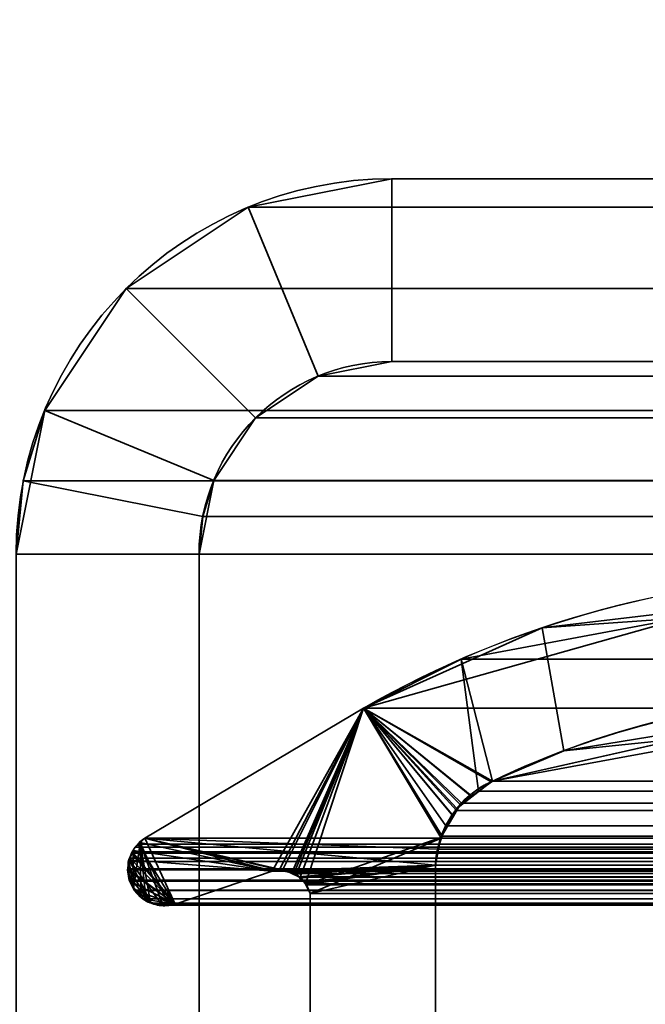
# Model space of a CAD drawing. Header units: millimetres. Extents: x -603 to 3703, y -120 to 193.
# Tile 663 of 938: x 2486 to 2491, y 11 to 19. Entities that reach past the tile are written whole.
import ezdxf

# ---------------------------------------------------------------- set-up
doc = ezdxf.new("R2010")
doc.units = ezdxf.units.MM
doc.layers.add('151', color=7, linetype='Continuous', true_color=0xffffff)

# ---------------------------------------------------------------- blocks, each defined once
blk = doc.blocks.new('UG_SURFACE_003')
at = {"layer": '151', "color": 252, "linetype": 'Continuous', "lineweight": 35}
for points in [[(3702.5001, -35, 2213.0001), (3702.5001, 174.4, 2213.0001), (2297.4999, 174.4, 2213.0001), (2297.4999, -35, 2213.0001)], [(2447.5, -35, 2063), (2447.5, 174.4, 2063), (3552.5, 174.4, 2063), (3552.5, -35, 2063)]]:
    blk.add_3dface(points, dxfattribs=at)
blk = doc.blocks.new('UG_SURFACE_164')
at = {"layer": '151', "color": 252, "linetype": 'Continuous', "lineweight": 35}
for points in [[(2489.08, 17.5, 2019.4199), (2489.08, 17.5, -7), (2487.9014, 17.2655, -7), (2487.9014, 17.2655, 2020.5986)], [(2489.08, 17.5, 2019.4199), (2487.9014, 17.2655, 2020.5986), (2488.4753, 15.8797, 2020.0245), (2489.08, 16, 2019.4199)], [(2489.08, 16, -7), (2488.4753, 15.8797, -7), (2487.9014, 17.2655, -7), (2489.08, 17.5, -7)], [(2489.08, 17.5, 2019.4199), (2497.39, 17.5, 2011.1101), (2497.39, 17.5, -7), (2489.08, 17.5, -7)], [(2489.08, 16, 2019.4199), (2497.39, 16, 2011.1101), (2497.39, 17.5, 2011.1101), (2489.08, 17.5, 2019.4199)], [(2489.08, 17.5, -7), (2497.39, 17.5, -7), (2497.39, 16, -7), (2489.08, 16, -7)], [(2487.9014, 17.2655, 2020.5986), (2487.9014, 17.2655, -7), (2486.902, 16.5979, -7), (2486.902, 16.5979, 2021.5979)], [(2487.9014, 17.2655, 2020.5986), (2486.902, 16.5979, 2021.5979), (2487.9627, 15.5372, 2020.5371), (2488.4753, 15.8797, 2020.0245)], [(2488.4753, 15.8797, -7), (2487.9627, 15.5372, -7), (2486.902, 16.5979, -7), (2487.9014, 17.2655, -7)], [(2486.902, 16.5979, 2021.5979), (2486.902, 16.5979, -7), (2486.2344, 15.5987, -7), (2486.2344, 15.5987, 2022.2654)], [(2487.6204, 15.0246, 2020.8797), (2487.9627, 15.5372, 2020.5371), (2486.902, 16.5979, 2021.5979), (2486.2344, 15.5987, 2022.2654)], [(2487.9627, 15.5372, -7), (2487.6204, 15.0246, -7), (2486.2344, 15.5987, -7), (2486.902, 16.5979, -7)], [(2488.4753, 15.8797, 2020.0245), (2488.4753, 15.8797, -7), (2489.08, 16, -7), (2489.08, 16, 2019.4199)], [(2489.08, 16, 2019.4199), (2489.08, 16, -7), (2497.39, 16, -7), (2497.39, 16, 2011.1101)], [(2487.9627, 15.5372, 2020.5371), (2487.9627, 15.5372, -7), (2488.4753, 15.8797, -7), (2488.4753, 15.8797, 2020.0245)], [(2486.0001, 14.42, -7), (2486.0592, 15.0209, 2022.4409), (2486.2344, 15.5987, 2022.2654)], [(2486.2344, 15.5987, 2022.2654), (2486.2344, 15.5987, -7), (2486.0001, 14.42, -7)], [(2486.0001, 14.42, -7), (2486.2344, 15.5987, -7), (2487.6204, 15.0246, -7), (2487.5, 14.42, -7)], [(2487.5305, 14.7282, 2020.9696), (2487.6204, 15.0246, 2020.8797), (2486.2344, 15.5987, 2022.2654), (2486.0592, 15.0209, 2022.4409)], [(2487.6204, 15.0246, 2020.8797), (2487.6204, 15.0246, -7), (2487.9627, 15.5372, -7), (2487.9627, 15.5372, 2020.5371)], [(2486.0001, 14.42, -7), (2486.0001, 14.42, 2022.5), (2486.0592, 15.0209, 2022.4409)], [(2487.5, 14.42, 2020.9999), (2487.5305, 14.7282, 2020.9696), (2486.0592, 15.0209, 2022.4409), (2486.0001, 14.42, 2022.5)], [(2487.5, 14.42, -7), (2487.6204, 15.0246, -7), (2487.6204, 15.0246, 2020.8797)], [(2487.6204, 15.0246, 2020.8797), (2487.5305, 14.7282, 2020.9696), (2487.5, 14.42, -7)], [(2487.5305, 14.7282, 2020.9696), (2487.5, 14.42, 2020.9999), (2487.5, 14.42, -7)], [(2486.0001, 14.42, 2022.5), (2486.0001, -46.92, 2022.5), (2487.5, -46.92, 2020.9999), (2487.5, 14.42, 2020.9999)], [(2487.5, 14.42, -7), (2487.5, -46.92, -7), (2486.0001, -46.92, -7), (2486.0001, 14.42, -7)], [(2487.5, -46.92, 2020.9999), (2487.5, -46.92, -7), (2487.5, 14.42, -7), (2487.5, 14.42, 2020.9999)]]:
    blk.add_3dface(points, dxfattribs=at)
blk = doc.blocks.new('UG_SURFACE_165')
at = {"layer": '151', "color": 252, "linetype": 'Continuous', "lineweight": 35}
for points in [[(2489.08, 17.5, 2019.4199), (2489.08, 17.5, -7), (2487.9014, 17.2655, -7), (2487.9014, 17.2655, 2020.5986)], [(2489.08, 17.5, 2019.4199), (2487.9014, 17.2655, 2020.5986), (2488.4753, 15.8797, 2020.0245), (2489.08, 16, 2019.4199)], [(2489.08, 16, -7), (2488.4753, 15.8797, -7), (2487.9014, 17.2655, -7), (2489.08, 17.5, -7)], [(2489.08, 17.5, 2019.4199), (2497.39, 17.5, 2011.1101), (2497.39, 17.5, -7), (2489.08, 17.5, -7)], [(2489.08, 16, 2019.4199), (2497.39, 16, 2011.1101), (2497.39, 17.5, 2011.1101), (2489.08, 17.5, 2019.4199)], [(2489.08, 17.5, -7), (2497.39, 17.5, -7), (2497.39, 16, -7), (2489.08, 16, -7)], [(2487.9014, 17.2655, 2020.5986), (2487.9014, 17.2655, -7), (2486.902, 16.5979, -7), (2486.902, 16.5979, 2021.5979)], [(2487.9014, 17.2655, 2020.5986), (2486.902, 16.5979, 2021.5979), (2487.9627, 15.5372, 2020.5371), (2488.4753, 15.8797, 2020.0245)], [(2488.4753, 15.8797, -7), (2487.9627, 15.5372, -7), (2486.902, 16.5979, -7), (2487.9014, 17.2655, -7)], [(2486.902, 16.5979, 2021.5979), (2486.902, 16.5979, -7), (2486.2344, 15.5987, -7), (2486.2344, 15.5987, 2022.2654)], [(2487.6204, 15.0246, 2020.8797), (2487.9627, 15.5372, 2020.5371), (2486.902, 16.5979, 2021.5979), (2486.2344, 15.5987, 2022.2654)], [(2487.9627, 15.5372, -7), (2487.6204, 15.0246, -7), (2486.2344, 15.5987, -7), (2486.902, 16.5979, -7)], [(2488.4753, 15.8797, 2020.0245), (2488.4753, 15.8797, -7), (2489.08, 16, -7), (2489.08, 16, 2019.4199)], [(2489.08, 16, 2019.4199), (2489.08, 16, -7), (2497.39, 16, -7), (2497.39, 16, 2011.1101)], [(2487.9627, 15.5372, 2020.5371), (2487.9627, 15.5372, -7), (2488.4753, 15.8797, -7), (2488.4753, 15.8797, 2020.0245)], [(2486.0001, 14.42, -7), (2486.0592, 15.0209, 2022.4409), (2486.2344, 15.5987, 2022.2654)], [(2486.2344, 15.5987, 2022.2654), (2486.2344, 15.5987, -7), (2486.0001, 14.42, -7)], [(2486.0001, 14.42, -7), (2486.2344, 15.5987, -7), (2487.6204, 15.0246, -7), (2487.5, 14.42, -7)], [(2487.5305, 14.7282, 2020.9696), (2487.6204, 15.0246, 2020.8797), (2486.2344, 15.5987, 2022.2654), (2486.0592, 15.0209, 2022.4409)], [(2487.6204, 15.0246, 2020.8797), (2487.6204, 15.0246, -7), (2487.9627, 15.5372, -7), (2487.9627, 15.5372, 2020.5371)], [(2486.0001, 14.42, -7), (2486.0001, 14.42, 2022.5), (2486.0592, 15.0209, 2022.4409)], [(2487.5, 14.42, 2020.9999), (2487.5305, 14.7282, 2020.9696), (2486.0592, 15.0209, 2022.4409), (2486.0001, 14.42, 2022.5)], [(2487.5, 14.42, -7), (2487.6204, 15.0246, -7), (2487.6204, 15.0246, 2020.8797)], [(2487.6204, 15.0246, 2020.8797), (2487.5305, 14.7282, 2020.9696), (2487.5, 14.42, -7)], [(2487.5305, 14.7282, 2020.9696), (2487.5, 14.42, 2020.9999), (2487.5, 14.42, -7)], [(2486.0001, 14.42, 2022.5), (2486.0001, -46.92, 2022.5), (2487.5, -46.92, 2020.9999), (2487.5, 14.42, 2020.9999)], [(2487.5, 14.42, -7), (2487.5, -46.92, -7), (2486.0001, -46.92, -7), (2486.0001, 14.42, -7)], [(2487.5, -46.92, 2020.9999), (2487.5, -46.92, -7), (2487.5, 14.42, -7), (2487.5, 14.42, 2020.9999)]]:
    blk.add_3dface(points, dxfattribs=at)
blk = doc.blocks.new('UG_SURFACE_166')
at = {"layer": '151', "color": 252, "linetype": 'Continuous', "lineweight": 35}
for points in [[(3510.92, 17.5, 2019.4199), (2489.08, 17.5, 2019.4199), (2487.9014, 17.2655, 2020.5986), (3512.0986, 17.2655, 2020.5986)], [(2489.08, 16, 2019.4199), (2488.4753, 15.8797, 2020.0245), (2487.9014, 17.2655, 2020.5986), (2489.08, 17.5, 2019.4199)], [(2489.08, 17.5, 2019.4199), (3510.92, 17.5, 2019.4199), (3502.61, 17.5, 2011.1101), (2497.39, 17.5, 2011.1101)], [(2489.08, 17.5, 2019.4199), (2497.39, 17.5, 2011.1101), (2497.39, 16, 2011.1101), (2489.08, 16, 2019.4199)], [(3512.0986, 17.2655, 2020.5986), (2487.9014, 17.2655, 2020.5986), (2486.902, 16.5979, 2021.5979), (3513.098, 16.5979, 2021.5979)], [(2488.4753, 15.8797, 2020.0245), (2487.9627, 15.5372, 2020.5371), (2486.902, 16.5979, 2021.5979), (2487.9014, 17.2655, 2020.5986)], [(3513.098, 16.5979, 2021.5979), (2486.902, 16.5979, 2021.5979), (2486.2344, 15.5987, 2022.2654), (3513.7656, 15.5987, 2022.2654)], [(2486.2344, 15.5987, 2022.2654), (2486.902, 16.5979, 2021.5979), (2487.9627, 15.5372, 2020.5371), (2487.6204, 15.0246, 2020.8797)], [(3511.5247, 15.8797, 2020.0245), (2488.4753, 15.8797, 2020.0245), (2489.08, 16, 2019.4199), (3510.92, 16, 2019.4199)], [(2489.08, 16, 2019.4199), (2497.39, 16, 2011.1101), (3502.61, 16, 2011.1101), (3510.92, 16, 2019.4199)], [(3512.0373, 15.5372, 2020.5371), (2487.9627, 15.5372, 2020.5371), (2488.4753, 15.8797, 2020.0245), (3511.5247, 15.8797, 2020.0245)], [(3513.9408, 15.0209, 2022.4409), (3513.7656, 15.5987, 2022.2654), (2486.2344, 15.5987, 2022.2654), (2486.0592, 15.0209, 2022.4409)], [(2486.0592, 15.0209, 2022.4409), (2486.2344, 15.5987, 2022.2654), (2487.6204, 15.0246, 2020.8797), (2487.5305, 14.7282, 2020.9696)], [(3512.3796, 15.0246, 2020.8797), (2487.6204, 15.0246, 2020.8797), (2487.9627, 15.5372, 2020.5371), (3512.0373, 15.5372, 2020.5371)], [(2486.0592, 15.0209, 2022.4409), (2486.0001, 14.42, 2022.5), (3513.9999, 14.42, 2022.5)], [(2486.0001, 14.42, 2022.5), (2486.0592, 15.0209, 2022.4409), (2487.5305, 14.7282, 2020.9696), (2487.5, 14.42, 2020.9999)], [(2486.0592, 15.0209, 2022.4409), (3513.9999, 14.42, 2022.5), (3513.9408, 15.0209, 2022.4409)], [(2487.5305, 14.7282, 2020.9696), (2487.6204, 15.0246, 2020.8797), (3512.3796, 15.0246, 2020.8797), (3512.4695, 14.7282, 2020.9696)], [(3512.5, 14.42, 2020.9999), (2487.5, 14.42, 2020.9999), (2487.5305, 14.7282, 2020.9696)], [(3512.4695, 14.7282, 2020.9696), (3512.5, 14.42, 2020.9999), (2487.5305, 14.7282, 2020.9696)], [(2486.0001, -46.92, 2022.5), (3513.9999, -46.92, 2022.5), (3513.9999, 14.42, 2022.5), (2486.0001, 14.42, 2022.5)], [(2486.0001, -46.92, 2022.5), (2486.0001, 14.42, 2022.5), (2487.5, 14.42, 2020.9999), (2487.5, -46.92, 2020.9999)], [(2487.5, -46.92, 2020.9999), (2487.5, 14.42, 2020.9999), (3512.5, 14.42, 2020.9999), (3512.5, -46.92, 2020.9999)]]:
    blk.add_3dface(points, dxfattribs=at)
blk = doc.blocks.new('UG_SURFACE_220')
at = {"layer": '151', "color": 7, "linetype": 'Continuous', "lineweight": 35}
for points in [[(2488.848, 13.1555, -7), (2488.848, 13.1555, 2019.6519), (2491.478, 13.897, 2017.0221)], [(2491.478, 13.897, 2017.0221), (2490.3142, 13.8135, -7), (2488.848, 13.1555, -7)], [(2491.478, 13.897, 2017.0221), (2488.848, 13.1555, 2019.6519), (2489.9051, 12.5565, 2018.595), (2492.2383, 12.9862, 2016.2616)], [(2491.478, 13.897, 2017.0221), (2491.467, 13.9521, -7), (2490.3142, 13.8135, -7)], [(2492.2376, 13.0907, -7), (2490.4904, 12.8066, -7), (2490.3142, 13.8135, -7), (2491.467, 13.9521, -7)], [(2488.848, 13.1555, -7), (2490.3142, 13.8135, -7), (2490.4904, 12.8066, -7), (2489.9051, 12.5565, -7)], [(2487.0555, 12.0875, 2021.4446), (2488.848, 13.1555, 2019.6519), (2488.848, 13.1555, -7), (2487.0555, 12.0875, -7)], [(2489.5861, 12.2703, -7), (2489.4795, 12.0884, -7), (2487.0555, 12.0875, -7), (2488.848, 13.1555, -7)], [(2487.303, 11.5484, 2021.1971), (2488.1005, 11.8171, 2020.3996), (2488.848, 13.1555, 2019.6519), (2487.0555, 12.0875, 2021.4446)], [(2488.1005, 11.8171, 2020.3996), (2488.1561, 11.826, 2020.344), (2488.848, 13.1555, 2019.6519)], [(2488.848, 13.1555, 2019.6519), (2488.1561, 11.826, 2020.344), (2488.1809, 11.8207, 2020.3192)], [(2488.1809, 11.8207, 2020.3192), (2488.2603, 11.8037, 2020.2396), (2488.848, 13.1555, 2019.6519)], [(2488.2603, 11.8037, 2020.2396), (2488.2774, 11.8, 2020.2227), (2488.848, 13.1555, 2019.6519)], [(2488.848, 13.1555, 2019.6519), (2488.2774, 11.8, 2020.2227), (2488.2958, 11.7898, 2020.2043)], [(2488.848, 13.1555, 2019.6519), (2488.2958, 11.7898, 2020.2043), (2488.3263, 11.7604, 2020.1735)], [(2488.3263, 11.7604, 2020.1735), (2488.374, 11.7145, 2020.1259), (2488.848, 13.1555, 2019.6519)], [(2489.4817, 12.0946, 2019.0184), (2488.848, 13.1555, 2019.6519), (2488.374, 11.7145, 2020.1259), (2488.3773, 11.7075, 2020.1228)], [(2488.848, 13.1555, -7), (2489.9051, 12.5565, -7), (2489.7373, 12.4344, -7)], [(2488.848, 13.1555, -7), (2489.6414, 12.3646, -7), (2489.5861, 12.2703, -7)], [(2489.7373, 12.4344, -7), (2489.6414, 12.3646, -7), (2488.848, 13.1555, -7)], [(2488.848, 13.1555, 2019.6519), (2489.8951, 12.552, 2018.605), (2489.9051, 12.5565, 2018.595)], [(2488.848, 13.1555, 2019.6519), (2489.614, 12.3326, 2018.8861), (2489.7356, 12.4275, 2018.7645)], [(2489.7356, 12.4275, 2018.7645), (2489.8951, 12.552, 2018.605), (2488.848, 13.1555, 2019.6519)], [(2488.848, 13.1555, 2019.6519), (2489.4817, 12.0946, 2019.0184), (2489.5797, 12.2708, 2018.9204)], [(2489.5797, 12.2708, 2018.9204), (2489.614, 12.3326, 2018.8861), (2488.848, 13.1555, 2019.6519)], [(2490.4904, 12.8066, -7), (2492.2376, 13.0907, -7), (2492.2383, 12.9862, 2016.2616)], [(2492.2383, 12.9862, 2016.2616), (2489.9051, 12.5565, 2018.595), (2490.4904, 12.8066, -7)], [(2489.9051, 12.5565, 2018.595), (2489.9051, 12.5565, -7), (2490.4904, 12.8066, -7)], [(2489.8951, 12.552, 2018.605), (2489.7356, 12.4275, 2018.7645), (2489.7373, 12.4344, -7)], [(2489.7373, 12.4344, -7), (2489.9051, 12.5565, -7), (2489.9051, 12.5565, 2018.595)], [(2489.9051, 12.5565, 2018.595), (2489.8951, 12.552, 2018.605), (2489.7373, 12.4344, -7)], [(2489.5861, 12.2703, -7), (2489.6414, 12.3646, -7), (2489.614, 12.3326, 2018.8861)], [(2489.7356, 12.4275, 2018.7645), (2489.614, 12.3326, 2018.8861), (2489.6414, 12.3646, -7)], [(2489.6414, 12.3646, -7), (2489.7373, 12.4344, -7), (2489.7356, 12.4275, 2018.7645)], [(2489.614, 12.3326, 2018.8861), (2489.5797, 12.2708, 2018.9204), (2489.5861, 12.2703, -7)], [(2489.4791, 12.086, -7), (2489.4795, 12.0884, -7), (2489.5797, 12.2708, 2018.9204)], [(2489.5797, 12.2708, 2018.9204), (2489.4817, 12.0946, 2019.0184), (2489.4791, 12.086, -7)], [(2489.4795, 12.0884, -7), (2489.5861, 12.2703, -7), (2489.5797, 12.2708, 2018.9204)], [(2486.9635, 11.6737, 2021.5364), (2487.0167, 12.0506, 2021.4832), (2486.9673, 12.0036, 2021.5325), (2486.9602, 11.9877, 2021.5399)], [(2488.1005, 11.8171, -7), (2486.9609, 11.9883, -7), (2486.9668, 12.0027, -7), (2487.0183, 12.052, -7)], [(2487.0167, 12.0506, 2021.4832), (2486.9635, 11.6737, 2021.5364), (2486.9714, 11.6585, 2021.5287), (2487.0214, 11.6138, 2021.4784)], [(2487.0167, 12.0506, 2021.4832), (2487.0183, 12.052, -7), (2486.9668, 12.0027, -7)], [(2486.9668, 12.0027, -7), (2486.9673, 12.0036, 2021.5325), (2487.0167, 12.0506, 2021.4832)], [(2487.0183, 12.052, -7), (2487.0167, 12.0506, 2021.4832), (2487.0555, 12.0875, 2021.4446)], [(2487.0555, 12.0875, 2021.4446), (2487.0167, 12.0506, 2021.4832), (2487.2522, 11.5372, 2021.2479), (2487.303, 11.5484, 2021.1971)], [(2487.0167, 12.0506, 2021.4832), (2487.0214, 11.6138, 2021.4784), (2487.0675, 11.573, 2021.4326)], [(2487.0675, 11.573, 2021.4326), (2487.0982, 11.558, 2021.4016), (2487.103, 11.5573, 2021.3969), (2487.0167, 12.0506, 2021.4832)], [(2487.103, 11.5573, 2021.3969), (2487.2005, 11.5442, 2021.2994), (2487.0167, 12.0506, 2021.4832)], [(2487.2005, 11.5442, 2021.2994), (2487.2522, 11.5372, 2021.2479), (2487.0167, 12.0506, 2021.4832)], [(2487.0555, 12.0875, 2021.4446), (2487.0555, 12.0875, -7), (2487.0183, 12.052, -7)], [(2487.0183, 12.052, -7), (2487.0555, 12.0875, -7), (2488.1005, 11.8171, -7)], [(2487.0555, 12.0875, -7), (2489.4795, 12.0884, -7), (2489.4791, 12.086, -7)], [(2487.0555, 12.0875, -7), (2488.204, 11.8235, -7), (2488.1816, 11.8221, -7)], [(2487.0555, 12.0875, -7), (2489.4385, 11.8663, -7), (2488.204, 11.8235, -7)], [(2488.1816, 11.8221, -7), (2488.1005, 11.8171, -7), (2487.0555, 12.0875, -7)], [(2489.4791, 12.086, -7), (2489.4385, 11.8663, -7), (2487.0555, 12.0875, -7)], [(2488.3773, 11.7075, 2020.1228), (2488.4112, 11.6334, 2020.0887), (2489.4798, 12.0856, 2019.0201), (2489.4817, 12.0946, 2019.0184)], [(2489.4385, 11.8663, 2019.0616), (2489.4798, 12.0856, 2019.0201), (2488.4112, 11.6334, 2020.0887)], [(2489.4385, 11.8663, -7), (2489.4791, 12.086, -7), (2489.4798, 12.0856, 2019.0201)], [(2489.4798, 12.0856, 2019.0201), (2489.4385, 11.8663, 2019.0616), (2489.4385, 11.8663, -7)], [(2489.4817, 12.0946, 2019.0184), (2489.4798, 12.0856, 2019.0201), (2489.4791, 12.086, -7)], [(2486.928, 11.9101, -7), (2486.9251, 11.9111, 2021.575), (2486.9602, 11.9877, 2021.5399)], [(2486.9635, 11.6737, 2021.5364), (2486.9602, 11.9877, 2021.5399), (2486.9251, 11.9111, 2021.575)], [(2486.9602, 11.9877, 2021.5399), (2486.9609, 11.9883, -7), (2486.928, 11.9101, -7)], [(2488.1005, 11.8171, -7), (2486.928, 11.9101, -7), (2486.9609, 11.9883, -7)], [(2486.9609, 11.9883, -7), (2486.9602, 11.9877, 2021.5399), (2486.9673, 12.0036, 2021.5325)], [(2486.9673, 12.0036, 2021.5325), (2486.9668, 12.0027, -7), (2486.9609, 11.9883, -7)], [(2486.9251, 11.9111, 2021.575), (2486.9242, 11.9091, 2021.5757), (2486.9153, 11.8302, 2021.5847), (2486.9635, 11.6737, 2021.5364)], [(2486.9204, 11.8303, -7), (2486.9153, 11.8302, 2021.5847), (2486.9242, 11.9091, 2021.5757)], [(2486.9201, 11.8916, -7), (2486.9242, 11.9091, 2021.5757), (2486.9251, 11.9111, 2021.575)], [(2486.9251, 11.9111, 2021.575), (2486.928, 11.9101, -7), (2486.9201, 11.8916, -7)], [(2486.9204, 11.8303, -7), (2486.9201, 11.8916, -7), (2486.928, 11.9101, -7), (2487.1044, 11.5606, -7)], [(2486.9242, 11.9091, 2021.5757), (2486.9201, 11.8916, -7), (2486.9204, 11.8303, -7)], [(2486.928, 11.9101, -7), (2487.1998, 11.5363, -7), (2487.1929, 11.5355, -7), (2487.1044, 11.5606, -7)], [(2486.928, 11.9101, -7), (2488.1005, 11.8171, -7), (2487.303, 11.5484, -7), (2487.1998, 11.5363, -7)], [(2486.928, 11.7445, 2021.5719), (2486.9146, 11.8249, 2021.5855), (2486.9204, 11.8303, -7)], [(2486.9146, 11.8249, 2021.5855), (2486.9153, 11.8302, 2021.5847), (2486.9204, 11.8303, -7)], [(2486.9153, 11.8302, 2021.5847), (2486.9146, 11.8249, 2021.5855), (2486.928, 11.7445, 2021.5719), (2486.9635, 11.6737, 2021.5364)], [(2486.9204, 11.8303, -7), (2486.9204, 11.7742, -7), (2486.928, 11.7445, 2021.5719)], [(2486.9204, 11.7742, -7), (2486.9204, 11.8303, -7), (2487.1044, 11.5606, -7)], [(2488.1005, 11.8171, 2020.3996), (2487.303, 11.5484, 2021.1971), (2487.303, 11.5484, -7), (2488.1005, 11.8171, -7)], [(2488.1809, 11.8207, 2020.3192), (2488.1561, 11.826, 2020.344), (2488.1005, 11.8171, -7)], [(2488.1561, 11.826, 2020.344), (2488.1005, 11.8171, 2020.3996), (2488.1005, 11.8171, -7)], [(2488.1005, 11.8171, -7), (2488.1816, 11.8221, -7), (2488.1809, 11.8207, 2020.3192)], [(2488.1809, 11.8207, 2020.3192), (2488.1816, 11.8221, -7), (2488.204, 11.8235, -7)], [(2488.2603, 11.8037, 2020.2396), (2488.1809, 11.8207, 2020.3192), (2488.204, 11.8235, -7)], [(2488.2596, 11.8038, -7), (2488.204, 11.8235, -7), (2489.4385, 11.8663, -7)], [(2488.204, 11.8235, -7), (2488.2596, 11.8038, -7), (2488.2603, 11.8037, 2020.2396)], [(2489.4385, 11.8663, -7), (2488.2913, 11.7925, -7), (2488.2596, 11.8038, -7)], [(2488.2958, 11.7898, 2020.2043), (2488.2596, 11.8038, -7), (2488.2913, 11.7925, -7)], [(2488.2958, 11.7898, 2020.2043), (2488.2774, 11.8, 2020.2227), (2488.2596, 11.8038, -7)], [(2488.2774, 11.8, 2020.2227), (2488.2603, 11.8037, 2020.2396), (2488.2596, 11.8038, -7)], [(2488.3254, 11.7618, -7), (2488.2913, 11.7925, -7), (2489.4385, 11.8663, -7)], [(2489.4385, 11.8663, -7), (2488.3673, 11.724, -7), (2488.3254, 11.7618, -7)], [(2488.3757, 11.7071, -7), (2488.3673, 11.724, -7), (2489.4385, 11.8663, -7)], [(2489.4385, 11.8663, -7), (2488.4112, 11.6334, -7), (2488.3757, 11.7071, -7)], [(2489.4385, 11.8663, -7), (2489.4385, 6.7187, -7), (2488.4112, 7.3541, -7), (2488.4112, 11.6334, -7)], [(2489.4385, 6.7187, 2019.0616), (2489.4385, 11.8663, 2019.0616), (2488.4112, 11.6334, 2020.0887), (2488.4112, 7.3541, 2020.0887)], [(2489.4385, 6.7187, -7), (2489.4385, 11.8663, -7), (2489.4385, 11.8663, 2019.0616), (2489.4385, 6.7187, 2019.0616)], [(2486.9204, 11.7742, -7), (2486.928, 11.7445, -7), (2486.928, 11.7445, 2021.5719)], [(2487.1044, 11.5606, -7), (2486.9671, 11.675, -7), (2486.928, 11.7445, -7), (2486.9204, 11.7742, -7)], [(2486.928, 11.7445, -7), (2486.9671, 11.675, -7), (2486.9635, 11.6737, 2021.5364)], [(2486.9635, 11.6737, 2021.5364), (2486.928, 11.7445, 2021.5719), (2486.928, 11.7445, -7)], [(2488.2913, 11.7925, -7), (2488.3254, 11.7618, -7), (2488.3263, 11.7604, 2020.1735)], [(2488.3263, 11.7604, 2020.1735), (2488.2958, 11.7898, 2020.2043), (2488.2913, 11.7925, -7)], [(2488.374, 11.7145, 2020.1259), (2488.3254, 11.7618, -7), (2488.3673, 11.724, -7)], [(2488.374, 11.7145, 2020.1259), (2488.3263, 11.7604, 2020.1735), (2488.3254, 11.7618, -7)], [(2488.3673, 11.724, -7), (2488.3757, 11.7071, -7), (2488.3773, 11.7075, 2020.1228)], [(2488.3773, 11.7075, 2020.1228), (2488.374, 11.7145, 2020.1259), (2488.3673, 11.724, -7)], [(2486.9714, 11.6585, 2021.5287), (2486.9635, 11.6737, 2021.5364), (2486.9671, 11.675, -7)], [(2486.9671, 11.675, -7), (2486.9888, 11.6366, -7), (2486.9714, 11.6585, 2021.5287)], [(2486.9671, 11.675, -7), (2487.1044, 11.5606, -7), (2487.0751, 11.5689, -7), (2487.0214, 11.6109, -7)], [(2487.0214, 11.6109, -7), (2486.9888, 11.6366, -7), (2486.9671, 11.675, -7)], [(2487.0214, 11.6138, 2021.4784), (2486.9714, 11.6585, 2021.5287), (2486.9888, 11.6366, -7)], [(2486.9888, 11.6366, -7), (2487.0214, 11.6109, -7), (2487.0214, 11.6138, 2021.4784)], [(2488.4112, 11.6334, 2020.0887), (2488.3773, 11.7075, 2020.1228), (2488.3757, 11.7071, -7)], [(2488.3757, 11.7071, -7), (2488.4112, 11.6334, -7), (2488.4112, 11.6334, 2020.0887)], [(2487.0675, 11.573, 2021.4326), (2487.0214, 11.6138, 2021.4784), (2487.0214, 11.6109, -7)], [(2487.0214, 11.6109, -7), (2487.0751, 11.5689, -7), (2487.0675, 11.573, 2021.4326)], [(2487.0982, 11.558, 2021.4016), (2487.0675, 11.573, 2021.4326), (2487.0751, 11.5689, -7)], [(2487.0751, 11.5689, -7), (2487.1044, 11.5606, -7), (2487.103, 11.5573, 2021.3969)], [(2487.103, 11.5573, 2021.3969), (2487.0982, 11.558, 2021.4016), (2487.0751, 11.5689, -7)], [(2487.2005, 11.5442, 2021.2994), (2487.103, 11.5573, 2021.3969), (2487.1044, 11.5606, -7)], [(2487.1044, 11.5606, -7), (2487.1929, 11.5355, -7), (2487.2005, 11.5442, 2021.2994)], [(2488.4112, 7.3541, 2020.0887), (2488.4112, 11.6334, 2020.0887), (2488.4112, 11.6334, -7), (2488.4112, 7.3541, -7)], [(2487.1929, 11.5355, -7), (2487.1998, 11.5363, -7), (2487.2005, 11.5442, 2021.2994)], [(2487.1998, 11.5363, -7), (2487.303, 11.5484, -7), (2487.303, 11.5484, 2021.1971)], [(2487.303, 11.5484, 2021.1971), (2487.2522, 11.5372, 2021.2479), (2487.1998, 11.5363, -7)], [(2487.2522, 11.5372, 2021.2479), (2487.2005, 11.5442, 2021.2994), (2487.1998, 11.5363, -7)]]:
    blk.add_3dface(points, dxfattribs=at)
blk = doc.blocks.new('UG_SURFACE_221')
at = {"layer": '151', "color": 7, "linetype": 'Continuous', "lineweight": 35}
for points in [[(2492.063, 13.0444, 2016.4368), (2489.9051, 12.5565, 2018.595), (2489.65, 13.5578, 2018.8501), (2491.3032, 13.8666, 2017.1969)], [(3510.35, 13.5578, 2018.8501), (3508.6968, 13.8666, 2017.1969), (2491.3032, 13.8666, 2017.1969), (2489.65, 13.5578, 2018.8501)], [(2489.79, 12.4747, 2018.7101), (2489.6529, 12.3772, 2018.847), (2488.848, 13.1555, 2019.6519), (2489.65, 13.5578, 2018.8501)], [(2489.65, 13.5578, 2018.8501), (2488.848, 13.1555, 2019.6519), (3511.152, 13.1555, 2019.6519)], [(2489.65, 13.5578, 2018.8501), (2489.9051, 12.5565, 2018.595), (2489.79, 12.4747, 2018.7101)], [(2489.65, 13.5578, 2018.8501), (3511.152, 13.1555, 2019.6519), (3510.35, 13.5578, 2018.8501)], [(2489.4927, 12.1064, 2019.0072), (2489.4547, 11.9977, 2019.0454), (2487.0555, 12.0875, 2021.4446), (2488.848, 13.1555, 2019.6519)], [(3512.9445, 12.0875, 2021.4446), (3511.152, 13.1555, 2019.6519), (2488.848, 13.1555, 2019.6519), (2487.0555, 12.0875, 2021.4446)], [(2488.848, 13.1555, 2019.6519), (2489.522, 12.19, 2018.9781), (2489.4927, 12.1064, 2019.0072)], [(2488.848, 13.1555, 2019.6519), (2489.6529, 12.3772, 2018.847), (2489.61, 12.3158, 2018.8901)], [(2489.61, 12.3158, 2018.8901), (2489.522, 12.19, 2018.9781), (2488.848, 13.1555, 2019.6519)], [(3510.0949, 12.5565, 2018.595), (2489.9051, 12.5565, 2018.595), (2492.063, 13.0444, 2016.4368)], [(2489.79, 12.4747, 2018.7101), (2489.9051, 12.5565, 2018.595), (3510.0949, 12.5565, 2018.595)], [(3510.0949, 12.5565, 2018.595), (3510.2129, 12.4839, 2018.713), (2489.79, 12.4747, 2018.7101)], [(3510.2701, 12.4486, 2018.7702), (2489.61, 12.3158, 2018.8901), (2489.6529, 12.3772, 2018.847)], [(3510.2701, 12.4486, 2018.7702), (3510.3898, 12.3133, 2018.8897), (2489.61, 12.3158, 2018.8901)], [(2489.6529, 12.3772, 2018.847), (2489.79, 12.4747, 2018.7101), (3510.2129, 12.4839, 2018.713)], [(3510.2129, 12.4839, 2018.713), (3510.2701, 12.4486, 2018.7702), (2489.6529, 12.3772, 2018.847)], [(2489.522, 12.19, 2018.9781), (2489.61, 12.3158, 2018.8901), (3510.3898, 12.3133, 2018.8897)], [(3510.3898, 12.3133, 2018.8897), (3510.442, 12.2541, 2018.9421), (2489.522, 12.19, 2018.9781)], [(3510.442, 12.2541, 2018.9421), (2489.4927, 12.1064, 2019.0072), (2489.522, 12.19, 2018.9781)], [(3510.442, 12.2541, 2018.9421), (3510.5097, 12.1076, 2019.0098), (2489.4927, 12.1064, 2019.0072)], [(2487.0012, 12.0382, 2021.4989), (2487.0555, 12.0875, 2021.4446), (2488.1005, 11.8171, 2020.3996), (2487.303, 11.5484, 2021.1971)], [(2487.0555, 12.0875, 2021.4446), (2487.0012, 12.0382, 2021.4989), (3512.9981, 12.0363, 2021.4982)], [(2487.0555, 12.0875, 2021.4446), (2489.4385, 11.8663, 2019.0616), (2488.2166, 11.8212, 2020.2832), (2488.1871, 11.8202, 2020.313)], [(2488.1871, 11.8202, 2020.313), (2488.1144, 11.8176, 2020.3855), (2487.0555, 12.0875, 2021.4446)], [(2488.1144, 11.8176, 2020.3855), (2488.1005, 11.8171, 2020.3996), (2487.0555, 12.0875, 2021.4446)], [(2489.4547, 11.9977, 2019.0454), (2489.4385, 11.8663, 2019.0616), (2487.0555, 12.0875, 2021.4446)], [(3512.9981, 12.0363, 2021.4982), (3512.9445, 12.0875, 2021.4446), (2487.0555, 12.0875, 2021.4446)], [(2489.4547, 11.9977, 2019.0454), (2489.4927, 12.1064, 2019.0072), (3510.5097, 12.1076, 2019.0098)], [(3510.5097, 12.1076, 2019.0098), (3510.525, 12.0751, 2019.0248), (2489.4547, 11.9977, 2019.0454)], [(3510.525, 12.0751, 2019.0248), (3510.5615, 11.8663, 2019.0616), (2489.4547, 11.9977, 2019.0454)], [(2486.9318, 11.9257, 2021.5681), (2486.9473, 11.9664, 2021.5528), (2487.303, 11.5484, 2021.1971)], [(3513.052, 11.9651, 2021.5521), (2486.9473, 11.9664, 2021.5528), (2486.9318, 11.9257, 2021.5681)], [(2486.9318, 11.9257, 2021.5681), (3513.0689, 11.9316, 2021.569), (3513.052, 11.9651, 2021.5521)], [(2487.303, 11.5484, 2021.1971), (2486.9473, 11.9664, 2021.5528), (2486.9516, 11.9779, 2021.5485)], [(2486.9516, 11.9779, 2021.5485), (2486.9473, 11.9664, 2021.5528), (3513.052, 11.9651, 2021.5521)], [(2486.9516, 11.9779, 2021.5485), (2486.9761, 12.0155, 2021.524), (2487.0012, 12.0382, 2021.4989), (2487.303, 11.5484, 2021.1971)], [(3513.052, 11.9651, 2021.5521), (2486.9761, 12.0155, 2021.524), (2486.9516, 11.9779, 2021.5485)], [(2487.0012, 12.0382, 2021.4989), (2486.9761, 12.0155, 2021.524), (3513.0329, 12.0032, 2021.5328)], [(2486.9761, 12.0155, 2021.524), (3513.052, 11.9651, 2021.5521), (3513.0329, 12.0032, 2021.5328)], [(3513.0329, 12.0032, 2021.5328), (3512.9981, 12.0363, 2021.4982), (2487.0012, 12.0382, 2021.4989)], [(3510.5615, 11.8663, 2019.0616), (2489.4385, 11.8663, 2019.0616), (2489.4547, 11.9977, 2019.0454)], [(2487.303, 11.5484, 2021.1971), (2486.9156, 11.8382, 2021.5845), (2486.9215, 11.8984, 2021.5783), (2486.9318, 11.9257, 2021.5681)], [(2486.9215, 11.8984, 2021.5783), (2486.9156, 11.8382, 2021.5845), (3513.0851, 11.846, 2021.5852)], [(2486.9318, 11.9257, 2021.5681), (2486.9215, 11.8984, 2021.5783), (3513.0851, 11.846, 2021.5852)], [(2486.9318, 11.9257, 2021.5681), (3513.0699, 11.9274, 2021.5697), (3513.0689, 11.9316, 2021.569)], [(3513.0851, 11.846, 2021.5852), (3513.0699, 11.9274, 2021.5697), (2486.9318, 11.9257, 2021.5681)], [(2486.9146, 11.8282, 2021.5855), (2486.9156, 11.8382, 2021.5845), (2487.303, 11.5484, 2021.1971)], [(3513.0844, 11.8085, 2021.5845), (2486.9156, 11.8382, 2021.5845), (2486.9146, 11.8282, 2021.5855)], [(2487.303, 11.5484, 2021.1971), (2486.9323, 11.736, 2021.5678), (2486.928, 11.7445, 2021.5719), (2486.9146, 11.8282, 2021.5855)], [(2486.9146, 11.8282, 2021.5855), (2486.928, 11.7445, 2021.5719), (3513.072, 11.7445, 2021.5719)], [(3513.072, 11.7445, 2021.5719), (3513.0844, 11.8085, 2021.5845), (2486.9146, 11.8282, 2021.5855)], [(2486.9156, 11.8382, 2021.5845), (3513.0851, 11.8384, 2021.585), (3513.0851, 11.846, 2021.5852)], [(3513.0844, 11.8085, 2021.5845), (3513.0851, 11.8384, 2021.585), (2486.9156, 11.8382, 2021.5845)], [(3511.8995, 11.8171, 2020.3996), (3512.697, 11.5484, 2021.1971), (2487.303, 11.5484, 2021.1971), (2488.1005, 11.8171, 2020.3996)], [(3511.8995, 11.8171, 2020.3996), (2488.1005, 11.8171, 2020.3996), (2488.1144, 11.8176, 2020.3855)], [(3511.8248, 11.8261, 2020.3249), (2488.1144, 11.8176, 2020.3855), (2488.1871, 11.8202, 2020.313)], [(3511.8248, 11.8261, 2020.3249), (3511.8856, 11.8188, 2020.3855), (2488.1144, 11.8176, 2020.3855)], [(2488.1144, 11.8176, 2020.3855), (3511.8856, 11.8188, 2020.3855), (3511.8995, 11.8171, 2020.3996)], [(2488.1871, 11.8202, 2020.313), (3511.8134, 11.8226, 2020.3135), (3511.8248, 11.8261, 2020.3249)], [(3511.8134, 11.8226, 2020.3135), (2488.1871, 11.8202, 2020.313), (2488.2166, 11.8212, 2020.2832)], [(2488.2603, 11.8, 2020.2398), (2488.2166, 11.8212, 2020.2832), (2489.4385, 11.8663, 2019.0616)], [(2488.2166, 11.8212, 2020.2832), (3511.7393, 11.7994, 2020.2394), (3511.8134, 11.8226, 2020.3135)], [(2488.2166, 11.8212, 2020.2832), (2488.2603, 11.8, 2020.2398), (3511.7393, 11.7994, 2020.2394)], [(2488.3184, 11.7716, 2020.1817), (2488.2603, 11.8, 2020.2398), (2489.4385, 11.8663, 2019.0616)], [(3511.6997, 11.787, 2020.1998), (2488.2603, 11.8, 2020.2398), (2488.3184, 11.7716, 2020.1817)], [(3511.6997, 11.787, 2020.1998), (3511.7393, 11.7994, 2020.2394), (2488.2603, 11.8, 2020.2398)], [(2489.4385, 11.8663, 2019.0616), (2488.3265, 11.7677, 2020.1735), (2488.3184, 11.7716, 2020.1817)], [(2488.3733, 11.7134, 2020.1268), (2488.3265, 11.7677, 2020.1735), (2489.4385, 11.8663, 2019.0616)], [(2489.4385, 11.8663, 2019.0616), (2488.38, 11.7055, 2020.1201), (2488.3733, 11.7134, 2020.1268)], [(2489.4385, 11.8663, 2019.0616), (2488.4112, 11.6334, 2020.0887), (2488.38, 11.7055, 2020.1201)], [(2488.4112, 7.3541, 2020.0887), (2488.4112, 11.6334, 2020.0887), (2489.4385, 11.8663, 2019.0616), (2489.4385, 6.7187, 2019.0616)], [(2489.4385, 6.7187, 2019.0616), (2489.4385, 11.8663, 2019.0616), (3510.5615, 11.8663, 2019.0616), (3510.5615, 6.7187, 2019.0616)], [(2486.9323, 11.736, 2021.5678), (3513.0677, 11.736, 2021.5678), (3513.072, 11.7445, 2021.5719), (2486.928, 11.7445, 2021.5719)], [(2486.9726, 11.6582, 2021.5275), (2486.9688, 11.662, 2021.5313), (2486.9323, 11.736, 2021.5678), (2487.303, 11.5484, 2021.1971)], [(3513.0312, 11.662, 2021.5313), (2486.9323, 11.736, 2021.5678), (2486.9688, 11.662, 2021.5313)], [(3513.0312, 11.662, 2021.5313), (3513.0677, 11.736, 2021.5678), (2486.9323, 11.736, 2021.5678)], [(2488.3184, 11.7716, 2020.1817), (3511.6827, 11.7698, 2020.1828), (3511.6997, 11.787, 2020.1998)], [(3511.6827, 11.7698, 2020.1828), (2488.3184, 11.7716, 2020.1817), (2488.3265, 11.7677, 2020.1735)], [(2488.3265, 11.7677, 2020.1735), (3511.627, 11.713, 2020.1268), (3511.6827, 11.7698, 2020.1828)], [(2488.3265, 11.7677, 2020.1735), (2488.3733, 11.7134, 2020.1268), (3511.627, 11.713, 2020.1268)], [(2486.9688, 11.662, 2021.5313), (2486.9726, 11.6582, 2021.5275), (3513.0274, 11.6582, 2021.5275), (3513.0312, 11.662, 2021.5313)], [(2487.303, 11.5484, 2021.1971), (2487.0391, 11.5917, 2021.461), (2486.9726, 11.6582, 2021.5275)], [(3513.0274, 11.6582, 2021.5275), (2486.9726, 11.6582, 2021.5275), (2487.0391, 11.5917, 2021.461)], [(2487.0391, 11.5917, 2021.461), (3512.9611, 11.5914, 2021.461), (3513.0274, 11.6582, 2021.5275)], [(3511.621, 11.7072, 2020.1211), (2488.3733, 11.7134, 2020.1268), (2488.38, 11.7055, 2020.1201)], [(3511.621, 11.7072, 2020.1211), (3511.627, 11.713, 2020.1268), (2488.3733, 11.7134, 2020.1268)], [(2488.38, 11.7055, 2020.1201), (3511.5888, 11.6334, 2020.0887), (3511.621, 11.7072, 2020.1211)], [(2488.38, 11.7055, 2020.1201), (2488.4112, 11.6334, 2020.0887), (3511.5888, 11.6334, 2020.0887)], [(2487.1218, 11.5553, 2021.378), (2487.041, 11.5896, 2021.4589), (2487.0391, 11.5917, 2021.461), (2487.303, 11.5484, 2021.1971)], [(3512.9602, 11.5905, 2021.4601), (2487.0391, 11.5917, 2021.461), (2487.041, 11.5896, 2021.4589)], [(3512.9602, 11.5905, 2021.4601), (3512.9611, 11.5914, 2021.461), (2487.0391, 11.5917, 2021.461)], [(3512.9602, 11.5905, 2021.4601), (2487.041, 11.5896, 2021.4589), (2487.1218, 11.5553, 2021.378)], [(2487.1218, 11.5553, 2021.378), (3512.8782, 11.5549, 2021.3783), (3512.9602, 11.5905, 2021.4601)], [(2487.1218, 11.5553, 2021.378), (2487.303, 11.5484, 2021.1971), (2487.283, 11.5429, 2021.2171), (2487.2088, 11.5412, 2021.291)], [(2487.2088, 11.5412, 2021.291), (2487.1581, 11.54, 2021.342), (2487.1218, 11.5553, 2021.378)], [(3512.8782, 11.5549, 2021.3783), (2487.1218, 11.5553, 2021.378), (2487.1581, 11.54, 2021.342)], [(3512.8458, 11.5407, 2021.3459), (3512.8782, 11.5549, 2021.3783), (2487.1581, 11.54, 2021.342)], [(3511.5888, 7.3541, 2020.0887), (3511.5888, 11.6334, 2020.0887), (2488.4112, 11.6334, 2020.0887), (2488.4112, 7.3541, 2020.0887)], [(3512.8458, 11.5407, 2021.3459), (2487.1581, 11.54, 2021.342), (2487.2088, 11.5412, 2021.291)], [(2487.2088, 11.5412, 2021.291), (3512.7914, 11.5435, 2021.2913), (3512.8458, 11.5407, 2021.3459)], [(3512.7914, 11.5435, 2021.2913), (2487.2088, 11.5412, 2021.291), (2487.283, 11.5429, 2021.2171)], [(2487.283, 11.5429, 2021.2171), (3512.697, 11.5484, 2021.1971), (3512.7914, 11.5435, 2021.2913)], [(2487.283, 11.5429, 2021.2171), (2487.303, 11.5484, 2021.1971), (3512.697, 11.5484, 2021.1971)]]:
    blk.add_3dface(points, dxfattribs=at)

msp = doc.modelspace()

# ---------------------------------------------------------------- linework, layer by layer
at = {"layer": '151', "color": 252, "linetype": 'Continuous', "lineweight": -3, "true_color": 0x939598}
for p, q in [((2489.08, 17.5, 2019.42), (2497.39, 17.5, 2011.11)), ((2489.08, 17.5, 2019.42), (2489.08, 17.5, -7)), ((2489.08, 17.5, 2019.42), (2497.39, 17.5, 2011.11)), ((2489.08, 17.5, 2019.42), (2497.39, 17.5, 2011.11)), ((2497.39, 17.5, -7), (2489.08, 17.5, -7)), ((2497.39, 17.5, -7), (2489.08, 17.5, -7)), ((2489.08, 17.5, 2019.42), (2489.08, 17.5, -7)), ((3510.92, 17.5, 2019.42), (2489.08, 17.5, 2019.42)), ((2489.08, 16, 2019.42), (2497.39, 16, 2011.11)), ((2489.08, 16, 2019.42), (2497.39, 16, 2011.11)), ((2489.08, 16, 2019.42), (2489.08, 16, -7)), ((2489.08, 16, 2019.42), (2489.08, 16, -7)), ((3510.92, 16, 2019.42), (2489.08, 16, 2019.42)), ((2489.08, 16, 2019.42), (2497.39, 16, 2011.11)), ((2497.39, 16, -7), (2489.08, 16, -7)), ((2497.39, 16, -7), (2489.08, 16, -7)), ((3514, 14.42, 2022.5), (2486, 14.42, 2022.5)), ((2487.5, -46.92, 2021), (2487.5, 14.42, 2021)), ((3512.5, 14.42, 2021), (2487.5, 14.42, 2021)), ((2487.5, 14.42, 2021), (2487.5, 14.42, -7)), ((2487.5, 14.42, -7), (2487.5, -46.92, -7)), ((2487.5, -46.92, 2021), (2487.5, 14.42, 2021)), ((2487.5, 14.42, 2021), (2487.5, 14.42, -7)), ((2487.5, 14.42, -7), (2487.5, -46.92, -7)), ((2487.5, -46.92, 2021), (2487.5, 14.42, 2021)), ((2487.0555, 12.0875, -7), (2488.848, 13.1555, -7)), ((2487.0555, 12.0875, 2021.4445), (2488.848, 13.1555, 2019.652)), ((2487.0555, 12.0875, 2021.4445), (2488.848, 13.1555, 2019.652)), ((3511.152, 13.1555, 2019.652), (2488.848, 13.1555, 2019.652)), ((2488.848, 13.1555, 2019.652), (2488.848, 13.1555, -7)), ((2489.905, 12.5565, 2018.595), (3510.095, 12.5565, 2018.595)), ((2489.905, 12.5565, -7), (2489.905, 12.5565, 2018.595)), ((3512.9445, 12.0875, 2021.4445), (2487.0555, 12.0875, 2021.4445)), ((2487.0555, 12.0875, 2021.4445), (2487.0555, 12.0875, -7)), ((2488.1004, 11.8171, 2020.3996), (2487.3029, 11.5484, 2021.1971)), ((2488.1004, 11.8171, 2020.3996), (2487.3029, 11.5484, 2021.1971)), ((2488.1004, 11.8171, -7), (2487.3029, 11.5484, -7)), ((3511.8996, 11.8171, 2020.3996), (2488.1004, 11.8171, 2020.3996)), ((2488.1004, 11.8171, 2020.3996), (2488.1004, 11.8171, -7)), ((2489.4385, 11.8663, 2019.0615), (3510.5615, 11.8663, 2019.0615)), ((2489.4385, 11.8663, 2019.0615), (2489.4385, 6.7187, 2019.0615)), ((2489.4385, 11.8663, 2019.0615), (2489.4385, 6.7187, 2019.0615)), ((2489.4385, 6.7187, -7), (2489.4385, 11.8663, -7)), ((2489.4385, 11.8663, -7), (2489.4385, 11.8663, 2019.0615)), ((2486.928, 11.7445, 2021.572), (2486.928, 11.7445, -7)), ((3513.072, 11.7445, 2021.572), (2486.928, 11.7445, 2021.572)), ((2488.4112, 7.3541, 2020.0888), (2488.4112, 11.6334, 2020.0888)), ((2488.4112, 11.6334, 2020.0888), (2488.4112, 11.6334, -7)), ((2488.4112, 7.3541, 2020.0888), (2488.4112, 11.6334, 2020.0888)), ((3511.5888, 11.6334, 2020.0888), (2488.4112, 11.6334, 2020.0888)), ((2488.4112, 7.3541, -7), (2488.4112, 11.6334, -7)), ((3512.6971, 11.5484, 2021.1971), (2487.3029, 11.5484, 2021.1971)), ((2487.3029, 11.5484, 2021.1971), (2487.3029, 11.5484, -7))]:
    msp.add_line(p, q, dxfattribs=at)
for radius in [3.08, 3.08, 1.58, 1.58]:
    msp.add_arc((2489.08, 14.42, -7), radius, 90, 180, dxfattribs=at)
at = {"layer": '151', "color": 252, "linetype": 'Continuous', "lineweight": -3, "true_color": 0x939598, "extrusion": (-0.707107, -6.12323e-17, -0.707107)}
for major_axis in [(-3.08, 0, 3.08), (-3.08, 0, 3.08), (-3.08, 0, 3.08), (-1.58, 0, 1.58), (-1.58, 0, 1.58), (-1.58, 0, 1.58)]:
    msp.add_ellipse((2489.08, 14.42, 2019.42), major_axis=major_axis, ratio=0.707107, start_param=0, end_param=1.570796, dxfattribs=at)
at = {"layer": '151', "color": 252, "linetype": 'Continuous', "lineweight": -3, "true_color": 0x939598}
for points in [[(2496.837, 13.2666, -7), (2494.3326, 14.6068, -7), (2491.3146, 14.5654, -7), (2488.848, 13.1555, -7)], [(2496.837, 13.2666, 2011.663), (2494.3326, 14.6068, 2014.1674), (2491.3146, 14.5654, 2017.1854), (2488.848, 13.1555, 2019.652)], [(2489.905, 12.5565, 2018.595), (2491.8533, 13.4942, 2016.6467), (2494.1234, 13.4889, 2014.3766), (2496.0678, 12.5427, 2012.4322)], [(2496.0678, 12.5427, -7), (2494.1234, 13.4889, -7), (2491.8533, 13.4942, -7), (2489.905, 12.5565, -7)], [(2489.4385, 11.8663, 2019.0615), (2489.4502, 12.1661, 2019.0498), (2489.631, 12.4337, 2018.869), (2489.905, 12.5565, 2018.595)], [(2489.905, 12.5565, -7), (2489.631, 12.4337, -7), (2489.4502, 12.1661, -7), (2489.4385, 11.8663, -7)], [(2487.0555, 12.0875, -7), (2486.9397, 12.0157, -7), (2486.8877, 11.8744, -7), (2486.928, 11.7445, -7)], [(2487.0555, 12.0875, 2021.4445), (2486.9397, 12.0157, 2021.5603), (2486.8877, 11.8744, 2021.6123), (2486.928, 11.7445, 2021.572)], [(2488.1004, 11.8171, -7), (2488.2342, 11.8542, -7), (2488.3719, 11.7757, -7), (2488.4112, 11.6334, -7)], [(2488.4112, 11.6334, 2020.0888), (2488.3719, 11.7757, 2020.1281), (2488.2342, 11.8542, 2020.2658), (2488.1004, 11.8171, 2020.3996)], [(2486.928, 11.7445, -7), (2486.9776, 11.587, -7), (2487.1454, 11.4992, -7), (2487.3029, 11.5484, -7)], [(2486.928, 11.7445, 2021.572), (2486.9776, 11.587, 2021.5224), (2487.1454, 11.4992, 2021.3546), (2487.3029, 11.5484, 2021.1971)]]:
    msp.add_open_spline(points, degree=3, dxfattribs=at)
for points, knots in [([(2496.837, 13.2666, 2011.663), (2495.552, 13.9543, 2012.948), (2494.2007, 14.26, 2014.2993), (2491.4723, 14.2249, 2017.0277), (2490.1213, 13.8833, 2018.3787), (2488.848, 13.1555, 2019.652)], [0, 0, 0, 0, 0.5, 0.5, 1, 1, 1, 1]), ([(2496.0678, 12.5427, 2012.4322), (2495.077, 13.0249, 2013.423), (2494.0345, 13.2538, 2014.4655), (2491.9398, 13.2584, 2016.5602), (2490.897, 13.034, 2017.603), (2489.905, 12.5565, 2018.595)], [0, 0, 0, 0, 0.5, 0.5, 1, 1, 1, 1]), ([(2489.905, 12.5565, 2018.595), (2489.8154, 12.5163, 2018.6846), (2489.7282, 12.4571, 2018.7718), (2489.6033, 12.3245, 2018.8967), (2489.5579, 12.2616, 2018.9421), (2489.4927, 12.1317, 2019.0073), (2489.4691, 12.0663, 2019.0309), (2489.4457, 11.9551, 2019.0543), (2489.4402, 11.9107, 2019.0598), (2489.4385, 11.8663, 2019.0615)], [0, 0, 0, 0, 0.396678, 0.396678, 0.657107, 0.657107, 0.869169, 0.869169, 1, 1, 1, 1]), ([(2487.0555, 12.0875, 2021.4445), (2487.0394, 12.0775, 2021.4606), (2487.0238, 12.0658, 2021.4762), (2486.9975, 12.0412, 2021.5025), (2486.9863, 12.029, 2021.5137), (2486.9672, 12.0039, 2021.5328), (2486.9589, 11.9914, 2021.5411), (2486.9385, 11.9542, 2021.5615), (2486.928, 11.9271, 2021.572), (2486.9191, 11.887, 2021.5809), (2486.9172, 11.8753, 2021.5828), (2486.9148, 11.8518, 2021.5852), (2486.9144, 11.84, 2021.5856), (2486.915, 11.8044, 2021.585), (2486.9184, 11.7805, 2021.5816), (2486.9254, 11.7536, 2021.5746), (2486.9267, 11.749, 2021.5733), (2486.928, 11.7445, 2021.572)], [0, 0, 0, 0, 0.171756, 0.171756, 0.308976, 0.308976, 0.426831, 0.426831, 0.636807, 0.636807, 0.719214, 0.719214, 0.800408, 0.800408, 0.966217, 0.966217, 1, 1, 1, 1]), ([(2488.1004, 11.8171, 2020.3996), (2488.1385, 11.8276, 2020.3615), (2488.1783, 11.8291, 2020.3217), (2488.255, 11.8133, 2020.245), (2488.2932, 11.7957, 2020.2068), (2488.3463, 11.751, 2020.1537), (2488.3648, 11.7301, 2020.1352), (2488.3931, 11.6842, 2020.1069), (2488.404, 11.6596, 2020.096), (2488.4112, 11.6334, 2020.0888)], [0, 0, 0, 0, 0.322138, 0.322138, 0.644766, 0.644766, 0.835344, 0.835344, 1, 1, 1, 1]), ([(2486.928, 11.7445, 2021.572), (2486.9377, 11.7139, 2021.5623), (2486.952, 11.6858, 2021.548), (2486.9895, 11.6324, 2021.5105), (2487.0146, 11.6083, 2021.4854), (2487.0775, 11.564, 2021.4225), (2487.1177, 11.5477, 2021.3823), (2487.1993, 11.5321, 2021.3007), (2487.2418, 11.5331, 2021.2582), (2487.2896, 11.5445, 2021.2104), (2487.2963, 11.5463, 2021.2037), (2487.3029, 11.5484, 2021.1971)], [0, 0, 0, 0, 0.166303, 0.166303, 0.373709, 0.373709, 0.660105, 0.660105, 0.952734, 0.952734, 1, 1, 1, 1])]:
    msp.add_open_spline(points, degree=3, knots=knots, dxfattribs=at)

# ---------------------------------------------------------------- block references
for name in ['UG_SURFACE_003', 'UG_SURFACE_164', 'UG_SURFACE_165', 'UG_SURFACE_166', 'UG_SURFACE_220', 'UG_SURFACE_221']:
    msp.add_blockref(name, (0, 0), dxfattribs=at)

doc.saveas('drawing.dxf')
